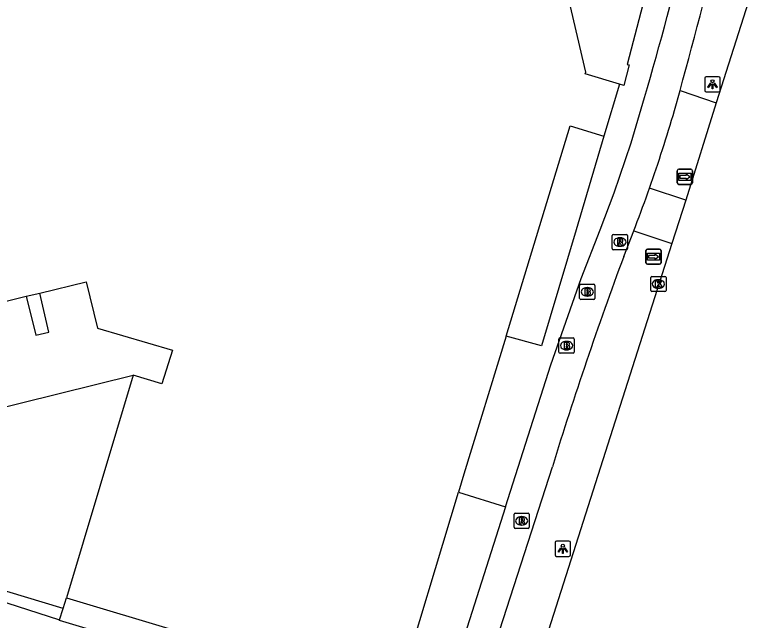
# Model space of a CAD drawing. Extents: x 160676 to 161153, y 383244 to 383713.
# Drawn here: x 161095.07 to 161143.82, y 383474.4 to 383514.08 of the extents above; entities that cross this region are included whole.
import ezdxf

# ---------------------------------------------------------------- set-up
doc = ezdxf.new("R2010")
doc.units = 0
for name, color, linetype in [('IMGEO_Brandkraan', 7, 'Continuous'), ('IMGEO_Fietspad_gesloten', 7, 'Continuous'), ('IMGEO_Kolk', 7, 'Continuous'), ('IMGEO_Lichtpunt', 7, 'Continuous'), ('IMGEO_Pand', 7, 'Continuous'), ('IMGEO_Rijbaan_lokaal_gesloten', 7, 'Continuous'), ('IMGEO_Rijbaan_lokaal_open', 7, 'Continuous'), ('IMGEO_Rioolput', 7, 'Continuous'), ('IMGEO_Voetpad_gesloten', 7, 'Continuous'), ('IMGEO_Voetpad_open', 7, 'Continuous'), ('IMGEO_Wegwijzer', 7, 'Continuous')]:
    doc.layers.add(name, color=color, linetype=linetype)

msp = doc.modelspace()

# ---------------------------------------------------------------- linework, layer by layer
at = {"layer": 'IMGEO_Brandkraan'}
for p, q in [((161132.067, 383495.497), (161132.067, 383496.349)), ((161132.142, 383496.423), (161132.994, 383496.423)), ((161132.555, 383496.203), (161132.58, 383496.203)), ((161133.068, 383496.349), (161133.068, 383495.497)), ((161132.578, 383495.643), (161132.553, 383495.643)), ((161132.994, 383495.423), (161132.142, 383495.423)), ((161130.711, 383491.973), (161130.711, 383492.825)), ((161130.786, 383492.899), (161131.638, 383492.899)), ((161131.199, 383492.679), (161131.224, 383492.679)), ((161131.712, 383492.825), (161131.712, 383491.973)), ((161131.222, 383492.119), (161131.197, 383492.119)), ((161131.638, 383491.899), (161130.786, 383491.899))]:
    msp.add_line(p, q, dxfattribs=at)
for points in [[(161132.067, 383495.497), (161132.067, 383496.349)], [(161132.142, 383496.423), (161132.994, 383496.423)], [(161132.415, 383496.123), (161132.415, 383495.723), (161132.628, 383495.723)], [(161132.646, 383496.123), (161132.415, 383496.123)], [(161132.594, 383496.042), (161132.54, 383496.042), (161132.54, 383495.966)], [(161133.068, 383496.349), (161133.068, 383495.497)], [(161132.54, 383495.966), (161132.593, 383495.966)], [(161132.602, 383495.89), (161132.54, 383495.89), (161132.54, 383495.809)], [(161132.54, 383495.809), (161132.602, 383495.809)], [(161132.994, 383495.423), (161132.142, 383495.423)], [(161130.711, 383491.973), (161130.711, 383492.825)], [(161130.786, 383492.899), (161131.638, 383492.899)], [(161131.712, 383492.825), (161131.712, 383491.973)], [(161131.059, 383492.599), (161131.059, 383492.199), (161131.272, 383492.199)], [(161131.29, 383492.599), (161131.059, 383492.599)], [(161131.238, 383492.518), (161131.184, 383492.518), (161131.184, 383492.442)], [(161131.184, 383492.442), (161131.237, 383492.442)], [(161131.246, 383492.366), (161131.184, 383492.366), (161131.184, 383492.285)], [(161131.184, 383492.285), (161131.246, 383492.285)], [(161131.638, 383491.899), (161130.786, 383491.899)]]:
    msp.add_lwpolyline(points, dxfattribs=at)
for centre, radius, start, end in [((161132.144, 383496.347), 0.0765, 91.552, 178.448), ((161132.144, 383496.347), 0.0765, 91.552, 178.448), ((161132.595, 383496.004), 0.0379, 267.8285, 90.9355), ((161132.65, 383495.978), 0.145, 59.4692, 91.5367), ((161132.675, 383496.025), 0.0922, 285.5137, 58.1501), ((161132.992, 383496.347), 0.0765, 1.552, 88.448), ((161132.992, 383496.347), 0.0765, 1.552, 88.448), ((161132.603, 383495.849), 0.0404, 269.8759, 90.5077), ((161132.634, 383495.974), 0.251, 268.6676, 293.5347), ((161132.68, 383495.833), 0.105, 301.3115, 78.989), ((161132.144, 383495.499), 0.0765, 181.552, 268.448), ((161132.144, 383495.499), 0.0765, 181.552, 268.448), ((161132.992, 383495.499), 0.0765, 271.552, 358.448), ((161132.992, 383495.499), 0.0765, 271.552, 358.448), ((161130.788, 383492.823), 0.0765, 91.552, 178.448), ((161130.788, 383492.823), 0.0765, 91.552, 178.448), ((161131.636, 383492.823), 0.0765, 1.552, 88.448), ((161131.636, 383492.823), 0.0765, 1.552, 88.448), ((161131.239, 383492.48), 0.0379, 267.8285, 90.9355), ((161131.247, 383492.325), 0.0404, 269.8759, 90.5077), ((161131.278, 383492.45), 0.251, 268.6676, 293.5347), ((161131.294, 383492.454), 0.145, 59.4692, 91.5367), ((161131.319, 383492.501), 0.0922, 285.5137, 58.1501), ((161131.324, 383492.309), 0.105, 301.3115, 78.989), ((161130.788, 383491.975), 0.0765, 181.552, 268.448), ((161130.788, 383491.975), 0.0765, 181.552, 268.448), ((161131.636, 383491.975), 0.0765, 271.552, 358.448), ((161131.636, 383491.975), 0.0765, 271.552, 358.448)]:
    msp.add_arc(centre, radius, start, end, dxfattribs=at)
for centre, major_axis, ratio, start_param, end_param in [((161132.554, 383495.923), (-0.387, 0.002), 0.722429, 4.712389, 7.853982), ((161132.579, 383495.923), (-0.39, 0.002), 0.717154, 1.570796, 4.712389), ((161131.198, 383492.399), (-0.387, 0.002), 0.722429, 4.712389, 7.853982), ((161131.223, 383492.399), (-0.39, 0.002), 0.717154, 1.570796, 4.712389)]:
    msp.add_ellipse(centre, major_axis=major_axis, ratio=ratio, start_param=start_param, end_param=end_param, dxfattribs=at)
at = {"layer": 'IMGEO_Fietspad_gesloten'}
for points in [[(161138.282, 383507.814), (161138.644, 383509.118)], [(161127.208, 383481.818), (161130.173, 383491.135), (161132.165, 383496.809), (161133.4, 383500), (161134.331, 383502.407), (161135.437, 383505.693), (161136.323, 383508.668)], [(161134.956, 383498.246), (161135.613, 383499.925)], [(161135.613, 383499.925), (161135.642, 383500), (161135.725, 383500.212)], [(161125.007, 383468.087), (161130.278, 383484.457)], [(161127.208, 383481.818), (161122.498, 383467.015)]]:
    msp.add_lwpolyline(points, dxfattribs=at)
for centre, radius, start, end in [((160839.848, 383594.198), 308.566, 343.90775, 347.99577), ((160781.874, 383607.326), 370.04, 344.6094, 346.40495), ((161039.126, 383536.94), 103.345, 340.66572, 343.63018), ((161035.805, 383538.137), 106.875, 339.21556, 340.6499), ((161374.899, 383409.156), 255.948, 159.63019, 162.89019)]:
    msp.add_arc(centre, radius, start, end, dxfattribs=at)
at = {"layer": 'IMGEO_Kolk'}
for p, q in [((161136.723, 383496.011), (161136.723, 383496.863)), ((161136.798, 383496.937), (161137.65, 383496.937)), ((161137.211, 383496.717), (161137.236, 383496.717)), ((161137.724, 383496.863), (161137.724, 383496.011)), ((161137.234, 383496.157), (161137.209, 383496.157)), ((161137.65, 383495.937), (161136.798, 383495.937))]:
    msp.add_line(p, q, dxfattribs=at)
for points in [[(161136.723, 383496.011), (161136.723, 383496.863)], [(161136.798, 383496.937), (161137.65, 383496.937)], [(161137.044, 383496.637), (161137.167, 383496.637), (161137.167, 383496.486), (161137.297, 383496.637), (161137.461, 383496.637), (161137.315, 383496.486), (161137.468, 383496.237), (161137.316, 383496.237), (161137.231, 383496.401), (161137.167, 383496.334), (161137.167, 383496.237), (161137.044, 383496.237), (161137.044, 383496.637)], [(161137.724, 383496.863), (161137.724, 383496.011)], [(161137.65, 383495.937), (161136.798, 383495.937)]]:
    msp.add_lwpolyline(points, dxfattribs=at)
for centre, start, end in [((161136.8, 383496.861), 91.552, 178.448), ((161136.8, 383496.861), 91.552, 178.448), ((161137.648, 383496.861), 1.552, 88.448), ((161137.648, 383496.861), 1.552, 88.448), ((161136.8, 383496.013), 181.552, 268.448), ((161136.8, 383496.013), 181.552, 268.448), ((161137.648, 383496.013), 271.552, 358.448), ((161137.648, 383496.013), 271.552, 358.448)]:
    msp.add_arc(centre, 0.0765, start, end, dxfattribs=at)
for centre, major_axis, ratio, start_param, end_param in [((161137.21, 383496.437), (-0.387, 0.002), 0.722429, 4.712389, 7.853982), ((161137.235, 383496.437), (-0.39, 0.002), 0.717154, 1.570796, 4.712389)]:
    msp.add_ellipse(centre, major_axis=major_axis, ratio=ratio, start_param=start_param, end_param=end_param, dxfattribs=at)
at = {"layer": 'IMGEO_Lichtpunt'}
for p, q in [((161140.271, 383509.934), (161140.271, 383509.127)), ((161140.271, 383509.934), (161140.271, 383509.127)), ((161141.173, 383510.029), (161140.365, 383510.029)), ((161141.173, 383510.029), (161140.365, 383510.029)), ((161141.267, 383509.127), (161141.267, 383509.934)), ((161141.267, 383509.127), (161141.267, 383509.934)), ((161140.365, 383509.033), (161141.173, 383509.033)), ((161140.365, 383509.033), (161141.173, 383509.033)), ((161130.466, 383479.481), (161130.466, 383478.674)), ((161130.466, 383479.481), (161130.466, 383478.674)), ((161131.368, 383479.576), (161130.56, 383479.576)), ((161131.368, 383479.576), (161130.56, 383479.576)), ((161131.462, 383478.674), (161131.462, 383479.481)), ((161131.462, 383478.674), (161131.462, 383479.481)), ((161130.56, 383478.58), (161131.368, 383478.58)), ((161130.56, 383478.58), (161131.368, 383478.58))]:
    msp.add_line(p, q, dxfattribs=at)
for points in [[(161140.645, 383509.598), (161140.684, 383509.57), (161140.496, 383509.308), (161140.458, 383509.335), (161140.645, 383509.598)], [(161140.747, 383509.55), (161140.794, 383509.55), (161140.794, 383509.228), (161140.747, 383509.228), (161140.747, 383509.55)], [(161140.857, 383509.57), (161140.895, 383509.597), (161141.082, 383509.335), (161141.043, 383509.307), (161140.857, 383509.57)], [(161130.84, 383479.145), (161130.879, 383479.117), (161130.691, 383478.855), (161130.653, 383478.882), (161130.84, 383479.145)], [(161130.942, 383479.097), (161130.989, 383479.097), (161130.989, 383478.775), (161130.942, 383478.775), (161130.942, 383479.097)], [(161131.052, 383479.117), (161131.09, 383479.144), (161131.277, 383478.882), (161131.238, 383478.854), (161131.052, 383479.117)]]:
    msp.add_lwpolyline(points, dxfattribs=at)
for centre in [(161140.77, 383509.732), (161130.965, 383479.279)]:
    msp.add_circle(centre, 0.0994, dxfattribs=at)
for centre, start, end in [((161140.365, 383509.934), 90, 180), ((161140.365, 383509.934), 90, 180), ((161141.173, 383509.934), 0, 90), ((161141.173, 383509.934), 0, 90), ((161140.365, 383509.127), 180, 270), ((161140.365, 383509.127), 180, 270), ((161141.173, 383509.127), 270, 0), ((161141.173, 383509.127), 270, 360), ((161130.56, 383479.481), 90, 180), ((161130.56, 383479.481), 90, 180), ((161131.368, 383479.481), 0, 90), ((161131.368, 383479.481), 0, 90), ((161130.56, 383478.674), 180, 270), ((161130.56, 383478.674), 180, 270), ((161131.368, 383478.674), 270, 0), ((161131.368, 383478.674), 270, 360)]:
    msp.add_arc(centre, 0.0946, start, end, dxfattribs=at)
at = {"layer": 'IMGEO_Pand'}
for points in [[(161134.678, 383509.541), (161132.436, 383510.213), (161132.472, 383510.337), (161130.837, 383517.366), (161129.509, 383518.779), (161125.936, 383522.583), (161119.003, 383524.618), (161118.855, 383524.59), (161118.321, 383526.837), (161114.881, 383526.021), (161115.421, 383523.744), (161096.427, 383519.245), (161071.419, 383513.322), (161052.435, 383508.826), (161051.931, 383510.886), (161048.509, 383510.048), (161049.01, 383507.999), (161045.455, 383507.15), (161043.692, 383514.619), (161045.126, 383514.96), (161037.804, 383545.722)], [(161134.678, 383509.541), (161133.658, 383506.139)], [(161127.242, 383493.025), (161131.445, 383506.803), (161133.658, 383506.139)], [(161096.694, 383495.845), (161099.738, 383496.574), (161100.476, 383493.551), (161105.399, 383492.092), (161104.697, 383489.886), (161102.809, 383490.45)], [(161093.225, 383495.015), (161095.809, 383495.634)], [(161095.809, 383495.634), (161096.694, 383495.845)], [(161127.242, 383493.025), (161124.476, 383483.962), (161124.121, 383482.779)], [(161102.809, 383490.45), (161098.449, 383475.853)], [(161098.449, 383475.853), (161120.099, 383469.376), (161124.121, 383482.779)]]:
    msp.add_lwpolyline(points, dxfattribs=at)
at = {"layer": 'IMGEO_Rijbaan_lokaal_gesloten'}
for points in [[(161143.824, 383517.156), (161143.766, 383516.961), (161141.011, 383508.317)], [(161141.011, 383508.317), (161139.017, 383501.943)], [(161139.017, 383501.943), (161138.111, 383499.099)], [(161138.111, 383499.099), (161127.936, 383467.169)]]:
    msp.add_lwpolyline(points, dxfattribs=at)
at = {"layer": 'IMGEO_Rijbaan_lokaal_open'}
for points in [[(161093.161, 383475.961), (161097.996, 383474.414)], [(161122.498, 383467.015), (161097.981, 383474.366), (161097.996, 383474.414)]]:
    msp.add_lwpolyline(points, dxfattribs=at)
at = {"layer": 'IMGEO_Rioolput'}
for p, q in [((161134.205, 383498.763), (161134.205, 383499.615)), ((161134.28, 383499.689), (161135.132, 383499.689)), ((161134.693, 383499.469), (161134.718, 383499.469)), ((161135.206, 383499.615), (161135.206, 383498.763)), ((161135.132, 383498.689), (161134.28, 383498.689)), ((161134.716, 383498.909), (161134.691, 383498.909)), ((161127.841, 383481.41), (161128.693, 383481.41)), ((161127.766, 383480.484), (161127.766, 383481.336)), ((161128.254, 383481.19), (161128.279, 383481.19)), ((161128.767, 383481.336), (161128.767, 383480.484)), ((161128.277, 383480.63), (161128.252, 383480.63)), ((161128.693, 383480.41), (161127.841, 383480.41))]:
    msp.add_line(p, q, dxfattribs=at)
for points in [[(161134.205, 383498.763), (161134.205, 383499.615)], [(161134.28, 383499.689), (161135.132, 383499.689)], [(161135.206, 383499.615), (161135.206, 383498.763)], [(161134.794, 383499.387), (161134.542, 383499.389), (161134.542, 383498.989)], [(161134.542, 383498.989), (161134.666, 383498.989), (161134.666, 383499.151), (161134.677, 383499.151)], [(161134.72, 383499.308), (161134.666, 383499.308), (161134.666, 383499.227)], [(161134.666, 383499.227), (161134.718, 383499.227)], [(161134.724, 383499.122), (161134.795, 383498.989), (161134.935, 383498.989), (161134.87, 383499.115)], [(161135.132, 383498.689), (161134.28, 383498.689)], [(161127.841, 383481.41), (161128.693, 383481.41)], [(161127.766, 383480.484), (161127.766, 383481.336)], [(161128.355, 383481.108), (161128.103, 383481.11), (161128.103, 383480.71)], [(161128.281, 383481.029), (161128.227, 383481.029), (161128.227, 383480.948)], [(161128.227, 383480.948), (161128.279, 383480.948)], [(161128.767, 383481.336), (161128.767, 383480.484)], [(161128.103, 383480.71), (161128.227, 383480.71), (161128.227, 383480.872), (161128.238, 383480.872)], [(161128.285, 383480.843), (161128.356, 383480.71), (161128.496, 383480.71), (161128.431, 383480.836)], [(161128.693, 383480.41), (161127.841, 383480.41)]]:
    msp.add_lwpolyline(points, dxfattribs=at)
for centre, radius, start, end in [((161134.282, 383499.613), 0.0765, 91.552, 178.448), ((161134.282, 383499.613), 0.0765, 91.552, 178.448), ((161135.13, 383499.613), 0.0765, 1.552, 88.448), ((161135.13, 383499.613), 0.0765, 1.552, 88.448), ((161134.676, 383499.098), 0.0533, 26.0293, 88.6989), ((161134.702, 383499.416), 0.19, 274.7715, 282.9687), ((161134.726, 383499.212), 0.0964, 77.0061, 93.1865), ((161134.74, 383499.269), 0.0378, 276.6634, 79.6772), ((161134.793, 383499.277), 0.109, 350.3612, 89.416), ((161134.791, 383499.277), 0.112, 277.5842, 350.9817), ((161134.775, 383499.062), 0.108, 29.5134, 73.7905), ((161134.282, 383498.765), 0.0765, 181.552, 268.448), ((161134.282, 383498.765), 0.0765, 181.552, 268.448), ((161135.13, 383498.765), 0.0765, 271.552, 358.448), ((161135.13, 383498.765), 0.0765, 271.552, 358.448), ((161127.843, 383481.334), 0.0765, 91.552, 178.448), ((161127.843, 383481.334), 0.0765, 91.552, 178.448), ((161128.691, 383481.334), 0.0765, 1.552, 88.448), ((161128.691, 383481.334), 0.0765, 1.552, 88.448), ((161128.263, 383481.137), 0.19, 274.7715, 282.9687), ((161128.287, 383480.933), 0.0964, 77.0061, 93.1865), ((161128.301, 383480.99), 0.0378, 276.6634, 79.6772), ((161128.354, 383480.998), 0.109, 350.3612, 89.416), ((161128.352, 383480.998), 0.112, 277.5842, 350.9817), ((161127.843, 383480.486), 0.0765, 181.552, 268.448), ((161127.843, 383480.486), 0.0765, 181.552, 268.448), ((161128.237, 383480.819), 0.0533, 26.0293, 88.6989), ((161128.336, 383480.783), 0.108, 29.5134, 73.7905), ((161128.691, 383480.486), 0.0765, 271.552, 358.448), ((161128.691, 383480.486), 0.0765, 271.552, 358.448)]:
    msp.add_arc(centre, radius, start, end, dxfattribs=at)
for centre, major_axis, ratio, start_param, end_param in [((161134.692, 383499.189), (-0.387, 0.002), 0.722429, 4.712389, 7.853982), ((161134.717, 383499.189), (-0.39, 0.002), 0.717154, 1.570796, 4.712389), ((161128.253, 383480.91), (-0.387, 0.002), 0.722429, 4.712389, 7.853982), ((161128.278, 383480.91), (-0.39, 0.002), 0.717154, 1.570796, 4.712389)]:
    msp.add_ellipse(centre, major_axis=major_axis, ratio=ratio, start_param=start_param, end_param=end_param, dxfattribs=at)
at = {"layer": 'IMGEO_Voetpad_gesloten'}
msp.add_lwpolyline([(161133.658, 383506.139), (161131.836, 383500), (161129.57, 383492.392), (161127.242, 383493.025)], dxfattribs=at)
at = {"layer": 'IMGEO_Voetpad_open'}
for points in [[(161138.899, 383525.073), (161135.177, 383510.84), (161135.314, 383510.8), (161134.952, 383509.459), (161134.678, 383509.541)], [(161138.644, 383509.118), (161141.011, 383508.317)], [(161139.017, 383501.943), (161136.643, 383502.725)], [(161135.613, 383499.925), (161138.111, 383499.099)], [(161095.809, 383495.634), (161096.441, 383493.093), (161097.298, 383493.279), (161096.694, 383495.845)], [(161066.521, 383475.418), (161068.597, 383481.977), (161102.809, 383490.45)], [(161124.121, 383482.779), (161127.208, 383481.818)], [(161098.229, 383475.153), (161093.367, 383476.626)], [(161098.229, 383475.153), (161098.449, 383475.853)], [(161097.996, 383474.414), (161098.229, 383475.153)]]:
    msp.add_lwpolyline(points, dxfattribs=at)
at = {"layer": 'IMGEO_Wegwijzer'}
for p, q in [((161138.462, 383503.066), (161138.462, 383503.866)), ((161138.462, 383503.866), (161138.462, 383503.066)), ((161138.562, 383503.966), (161139.352, 383503.966)), ((161139.352, 383503.966), (161138.562, 383503.966)), ((161139.452, 383503.866), (161139.452, 383503.066)), ((161139.452, 383503.066), (161139.452, 383503.866)), ((161139.352, 383502.966), (161138.562, 383502.966)), ((161138.562, 383502.966), (161139.352, 383502.966)), ((161136.408, 383497.828), (161136.408, 383498.628)), ((161136.408, 383498.628), (161136.408, 383497.828)), ((161136.508, 383498.728), (161137.298, 383498.728)), ((161137.298, 383498.728), (161136.508, 383498.728)), ((161137.398, 383498.628), (161137.398, 383497.828)), ((161137.398, 383497.828), (161137.398, 383498.628)), ((161137.298, 383497.728), (161136.508, 383497.728)), ((161136.508, 383497.728), (161137.298, 383497.728))]:
    msp.add_line(p, q, dxfattribs=at)
for points in [[(161138.563, 383503.698), (161139.351, 383503.698), (161139.351, 383503.234), (161138.563, 383503.234), (161138.563, 383503.698)], [(161138.628, 383503.55), (161138.628, 383503.466), (161138.628, 383503.382), (161139.039, 383503.382), (161139.039, 383503.299), (161139.286, 383503.466), (161139.039, 383503.633), (161139.039, 383503.55), (161138.628, 383503.55)], [(161136.509, 383498.46), (161137.297, 383498.46), (161137.297, 383497.996), (161136.509, 383497.996), (161136.509, 383498.46)], [(161136.574, 383498.312), (161136.574, 383498.228), (161136.574, 383498.144), (161136.985, 383498.144), (161136.985, 383498.061), (161137.232, 383498.228), (161136.985, 383498.395), (161136.985, 383498.312), (161136.574, 383498.312)]]:
    msp.add_lwpolyline(points, dxfattribs=at)
for centre, start, end in [((161138.562, 383503.866), 90, 180), ((161138.562, 383503.866), 90, 180), ((161139.352, 383503.866), 0, 90), ((161139.352, 383503.866), 360, 90), ((161138.562, 383503.066), 180, 270), ((161138.562, 383503.066), 180, 270), ((161139.352, 383503.066), 270, 0), ((161139.352, 383503.066), 270, 0), ((161136.508, 383498.628), 90, 180), ((161136.508, 383498.628), 90, 180), ((161137.298, 383498.628), 0, 90), ((161137.298, 383498.628), 360, 90), ((161136.508, 383497.828), 180, 270), ((161136.508, 383497.828), 180, 270), ((161137.298, 383497.828), 270, 0), ((161137.298, 383497.828), 270, 0)]:
    msp.add_arc(centre, 0.1, start, end, dxfattribs=at)

doc.saveas('drawing.dxf')
